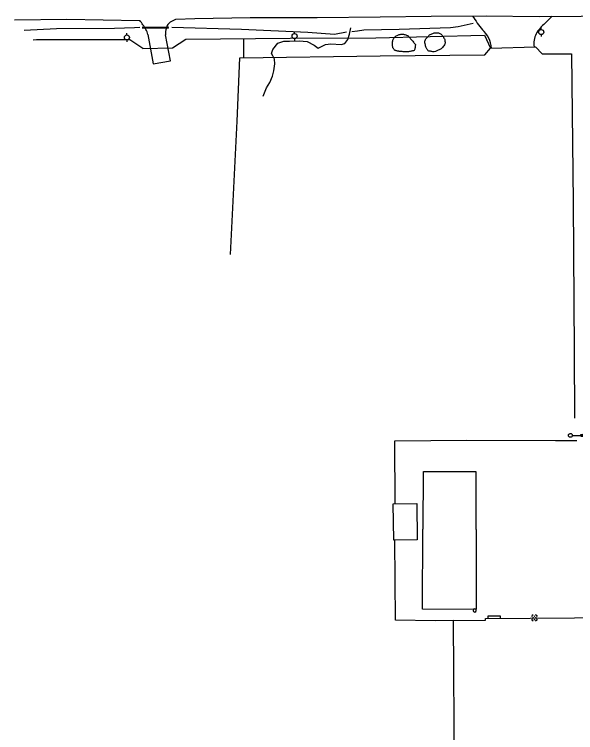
# Model space of a CAD drawing. Extents: x 2145380 to 2156929, y 139568 to 149130.
# Drawn here: x 2150046 to 2150489, y 141084 to 141650 of the extents above; entities that cross this region are included whole.
import ezdxf

# ---------------------------------------------------------------- set-up
doc = ezdxf.new("R2010")
doc.units = 0
for name, color, linetype in [('TOPO_Asphalt', 7, 'Continuous'), ('TOPO_Building', 7, 'Continuous'), ('TOPO_Dirt Grav', 7, 'Continuous'), ('TOPO_DRAIN_Manhole', 7, 'Continuous'), ('TOPO_DRAIN_Structure', 7, 'Continuous'), ('TOPO_Fence', 7, 'Continuous'), ('TOPO_Flowline', 7, 'Continuous'), ('TOPO_Light Pole', 7, 'Continuous'), ('TOPO_Misc', 7, 'Continuous'), ('TOPO_Power Pole', 7, 'Continuous'), ('TOPO_Tree Line', 7, 'Continuous'), ('TOPO_Wall Freestanding', 7, 'Continuous')]:
    doc.layers.add(name, color=color, linetype=linetype)

# ---------------------------------------------------------------- blocks, each defined once
blk = doc.blocks.new('LP')
at = {"layer": 'TOPO_Light Pole'}
blk.add_line((3.8, 0), (20.3, 0), dxfattribs=at)
for points in [[(20.3, 0), (27.9, 0)], [(20.3, 0), (23.5, 0)], [(20.8, 1.3), (27.4, 1.3)], [(20.8, 1.3), (23.5, 1.3)], [(23.7, 1.3), (27.4, 1.3)], [(23.7, 0), (27.9, 0)], [(20.8, -1.3), (27.4, -1.3)], [(20.8, -1.3), (23.5, -1.3)], [(23.7, -1.3), (27.4, -1.3)]]:
    blk.add_lwpolyline(points, dxfattribs=at)
blk.add_circle((0, 0), 3.81, dxfattribs=at)
blk.add_ellipse((24.1, 0), major_axis=(3.81, 0), ratio=0.666667, dxfattribs=at)
blk = doc.blocks.new('POWPOL')
at = {"layer": 'TOPO_Power Pole'}
for p, q in [((0, 10.2), (0, 17.3)), ((0, -10.2), (0, -17.3))]:
    blk.add_line(p, q, dxfattribs=at)
blk.add_circle((0, 0), 10.2, dxfattribs=at)
blk = doc.blocks.new('POST')
at = {"layer": 'TOPO_Misc'}
for start, end in [(90, 180), (180, 270), (360, 90), (270, 0)]:
    blk.add_arc((0, 0), 3.16, start, end, dxfattribs=at)
blk = doc.blocks.new('MHEXST')
at = {"layer": 'TOPO_DRAIN_Manhole'}
for centre, radius, start, end in [((-0.1, 0.3), 12.7, 112.9748, 158.2636), ((-0.1, 0.1), 6.35, 157.9722, 204.161), ((-0.1, 0.1), 6.35, 66.1941, 113.691), ((-0.1, 0.3), 12.7, 22.0744, 68.6991), ((-0.1, 0.1), 6.35, 336.8023, 21.4046), ((-0.1, 0.3), 12.7, 202.6921, 248.1938), ((-0.1, 0.1), 6.35, 248.5791, 293.1995), ((-0.1, 0.3), 12.7, 291.7963, 337.3032)]:
    blk.add_arc(centre, radius, start, end, dxfattribs=at)

msp = doc.modelspace()

# ---------------------------------------------------------------- linework, layer by layer
at = {"layer": 'TOPO_Asphalt'}
msp.add_line((2150429.44, 141176.01), (2150429.48, 141173.97), dxfattribs=at)
for points in [[(2150046.32, 141645.7), (2150087.76, 141645.98), (2150145.1, 141645.08), (2150145.22, 141645.08)], [(2150169.49, 141644.03), (2150173.54, 141646.08)], [(2150173.54, 141646.08), (2150188.55, 141646.69), (2150232.35, 141647.37), (2150285.09, 141647.5), (2150334.75, 141647.84), (2150374.92, 141648.5), (2150418.39, 141648.61), (2150460.06, 141648.31), (2150493.23, 141648.46), (2150550.78, 141649.53), (2150586.03, 141649.89), (2150630.05, 141649.07), (2150660.05, 141648.21)], [(2150151.52, 141633.97), (2150155.84, 141610.91), (2150169.46, 141613.33), (2150165.38, 141633.85)], [(2150346.64, 141264.19), (2150346.3, 141313.74), (2150403.19, 141314.4), (2150473.12, 141314.11), (2150489.75, 141314.14)], [(2150392.25, 141172.31), (2150378.19, 141171.99), (2150346.84, 141172.49), (2150346.24, 141235.54)]]:
    msp.add_lwpolyline(points, dxfattribs=at)
for centre, radius, start, end in [((2150079, 141593.91), 83.69, 31.8557, 37.7015), ((2150176.83, 141634.78), 11.48, 158.3133, 184.6375), ((2150174.08, 141637.36), 8.1, 124.5209, 168.1646), ((2150141.84, 141632.89), 9.73, 6.3821, 32.1667)]:
    msp.add_arc(centre, radius, start, end, dxfattribs=at)
at = {"layer": 'TOPO_Building'}
for points in [[(2150410.49, 141243.82), (2150410.4, 141180.96), (2150368.19, 141181.02), (2150368.28, 141244.21), (2150368.78, 141244.21), (2150368.84, 141289.65), (2150410.3, 141289.59), (2150410.24, 141243.82)], [(2150345.41, 141235.53), (2150345.12, 141264.17), (2150363.61, 141264.36), (2150363.9, 141235.72)], [(2150664.63, 141052.26), (2150419.7, 141050.55), (2150419.69, 141052.04), (2150393.32, 141051.86), (2150392.48, 141172.17), (2150417.88, 141172.35), (2150417.87, 141173.89), (2150663.63, 141175.6), (2150663.68, 141169.36), (2150670.37, 141169.41), (2150670.46, 141156.3), (2150663.91, 141156.25)]]:
    msp.add_lwpolyline(points, close=True, dxfattribs=at)
at = {"layer": 'TOPO_Dirt Grav'}
msp.add_lwpolyline([(2150470.35, 141648.36), (2150464.74, 141642.85)], dxfattribs=at)
for centre, radius, start, end in [((2150514.57, 141716.82), 126.91, 212.5247, 218.5661), ((2150485.14, 141618.29), 31.92, 129.701, 149.3927), ((2150401.25, 141621.71), 21.32, 4.3932, 48.6206), ((2150472.95, 141626.94), 17.08, 153.565, 188.8907)]:
    msp.add_arc(centre, radius, start, end, dxfattribs=at)
at = {"layer": 'TOPO_DRAIN_Structure'}
for p, q in [((2150147.02, 141639.39), (2150168.18, 141640.05)), ((2150147.02, 141639.39), (2150168.18, 141640.05)), ((2150147.14, 141639.16), (2150167.81, 141638.91)), ((2150147.15, 141640.11), (2150167.82, 141639.86))]:
    msp.add_line(p, q, dxfattribs=at)
at = {"layer": 'TOPO_Fence'}
msp.add_line((2150227.15, 141615.72), (2150227.29, 141630.71), dxfattribs=at)
for points in [[(2150147.61, 141622.93), (2150171.01, 141623.59), (2150181.5, 141630.27), (2150263.67, 141631.06), (2150331.32, 141631.49), (2150416.88, 141633.39), (2150421.7, 141623.22)], [(2150147.61, 141622.93), (2150137.29, 141629.85), (2150063.71, 141629.76), (2150061.05, 141629.68)], [(2150216.62, 141460.54), (2150221.88, 141565.84), (2150223.97, 141615.68), (2150334.71, 141617.15), (2150417.27, 141617.89), (2150421.77, 141623.32), (2150457.14, 141624.34), (2150462.51, 141618.74), (2150485.59, 141618.68), (2150486.91, 141501.88), (2150487.65, 141384.54), (2150488, 141331.79)]]:
    msp.add_lwpolyline(points, dxfattribs=at)
at = {"layer": 'TOPO_Flowline'}
for points in [[(2150053.98, 141637.36), (2150054.14, 141637.37), (2150079.42, 141638.64), (2150125.38, 141639.09), (2150141.02, 141639.59), (2150145.16, 141639.89)], [(2150170.55, 141639.87), (2150225.35, 141638.31), (2150277.71, 141635.94), (2150298.77, 141634.3), (2150308.18, 141636.09)], [(2150242.62, 141585.36), (2150245.12, 141591.88), (2150247.68, 141596.14), (2150249.94, 141601.17), (2150250.8, 141605.36), (2150251.69, 141610.98), (2150251.45, 141614.55), (2150250.24, 141617.22), (2150249.02, 141619.03), (2150250.07, 141622.1), (2150254.19, 141627.22), (2150258.83, 141628.78), (2150263.33, 141628.69), (2150270.87, 141629.06), (2150277.3, 141628.47), (2150282.63, 141625.55), (2150285.87, 141623.14), (2150288.6, 141624.49), (2150291.53, 141626.26), (2150295.88, 141626.65), (2150304.07, 141626.1), (2150306.87, 141626.91), (2150309.29, 141629.97), (2150310.46, 141634.17), (2150311.68, 141639.27)], [(2150407.95, 141642.61), (2150396.25, 141640.09), (2150390.23, 141639.4), (2150349.69, 141637.93), (2150321.97, 141637.53), (2150316.91, 141636.74), (2150312.37, 141636.07)]]:
    msp.add_lwpolyline(points, dxfattribs=at)
at = {"layer": 'TOPO_Tree Line'}
for points in [[(2150362.62, 141626.1), (2150361.75, 141627.14), (2150360.88, 141628.17), (2150360.01, 141629.2), (2150359.15, 141630.21), (2150358.29, 141631.22), (2150357.41, 141632.22), (2150356.78, 141632.94), (2150355.87, 141633.31), (2150354.96, 141633.66), (2150353.69, 141634.16), (2150352.34, 141634.32), (2150351.06, 141634.19), (2150349.81, 141634.06), (2150348.61, 141633.63), (2150347.44, 141632.86), (2150346.45, 141632.22), (2150345.73, 141631.54), (2150345.2, 141630.52), (2150344.77, 141629.68), (2150344.6, 141628.82), (2150344.49, 141627.94), (2150344.4, 141627.08), (2150344.41, 141626.21), (2150344.5, 141625.35), (2150344.61, 141624.36), (2150344.77, 141623.42), (2150345.47, 141622.54), (2150346.14, 141621.7), (2150346.98, 141621.28), (2150347.92, 141621.07), (2150348.87, 141620.86), (2150349.83, 141620.71), (2150350.79, 141620.62), (2150352.17, 141620.49), (2150353.55, 141620.4), (2150354.93, 141620.36), (2150356.36, 141620.32), (2150357.77, 141620.55), (2150359.19, 141620.86), (2150360.27, 141621.1), (2150361.85, 141621.39), (2150362.02, 141622.46), (2150362.22, 141623.68), (2150362.42, 141624.89), (2150362.62, 141626.1), (2150362.62, 141626.1)], [(2150377.44, 141620.26), (2150378.69, 141620.81), (2150379.94, 141621.36), (2150381.2, 141621.91), (2150382.45, 141622.47), (2150383.45, 141623.21), (2150384.42, 141624.47), (2150385.47, 141625.82), (2150385.98, 141627.29), (2150385.83, 141628.67), (2150385.69, 141629.96), (2150385.09, 141631.25), (2150384.26, 141632.52), (2150383.73, 141633.34), (2150383.28, 141633.94), (2150382.43, 141634.47), (2150381.33, 141635.16), (2150380.21, 141635.41), (2150379.09, 141635.4), (2150377.92, 141635.38), (2150376.73, 141635.12), (2150375.56, 141634.59), (2150374.25, 141633.99), (2150373.25, 141633.33), (2150372.21, 141632.27), (2150371.15, 141631.2), (2150370.27, 141630.07), (2150370.07, 141628.72), (2150369.93, 141627.79), (2150370.16, 141626.8), (2150370.39, 141625.86), (2150370.62, 141624.93), (2150370.82, 141624.03), (2150371.31, 141623.15), (2150371.88, 141622.12), (2150372.67, 141621.08), (2150373.76, 141620.89), (2150374.99, 141620.68), (2150376.21, 141620.47), (2150377.44, 141620.26), (2150377.44, 141620.26)]]:
    msp.add_open_spline(points, degree=3, dxfattribs=at)
at = {"layer": 'TOPO_Wall Freestanding'}
msp.add_lwpolyline([(2150419.8, 141173.9), (2150419.79, 141175.94), (2150429.44, 141176.01)], dxfattribs=at)

# ---------------------------------------------------------------- block references
at = {"layer": 'TOPO_DRAIN_Manhole', "xscale": 0.19685000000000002, "yscale": 0.19685000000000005}
msp.add_blockref('MHEXST', (2150456.44, 141174.24), dxfattribs=at)
at = {"layer": 'TOPO_Light Pole', "xscale": 0.39370000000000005, "yscale": 0.3937000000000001}
msp.add_blockref('LP', (2150484.72, 141318.09), dxfattribs=at)
at = {"layer": 'TOPO_Misc', "xscale": 0.39370000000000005, "yscale": 0.3937000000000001}
msp.add_blockref('POST', (2150409.3, 141180.14), dxfattribs=at)
at = {"layer": 'TOPO_Power Pole', "xscale": 0.19685000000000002, "yscale": 0.19685000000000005}
for p in [(2150461.79, 141635.96), (2150135.07, 141631.65), (2150267.31, 141632.78)]:
    msp.add_blockref('POWPOL', p, dxfattribs=at)

doc.saveas('drawing.dxf')
